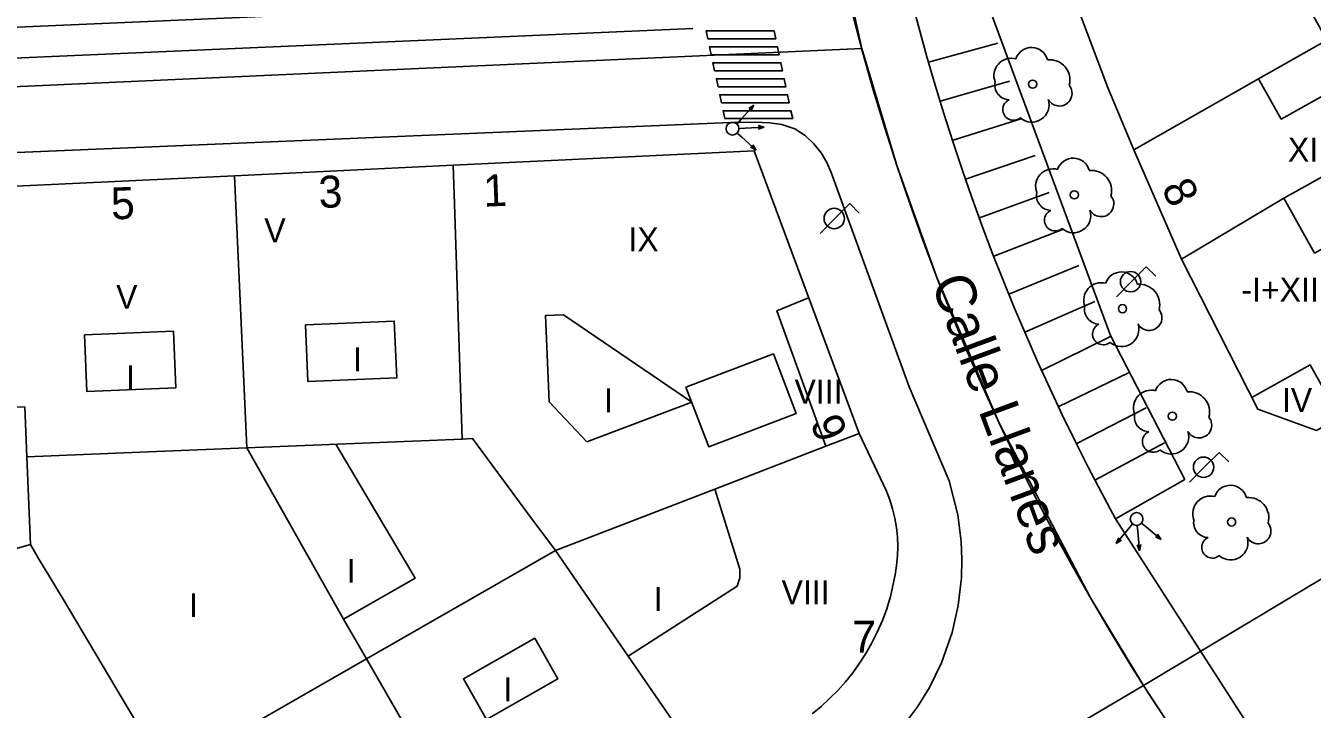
# Model space of a CAD drawing. Extents: x 282771 to 285132, y 4823109 to 4825496.
# Drawn here: x 284412.8 to 284493.3, y 4824178.7 to 4824221.5 of the extents above; entities that cross this region are included whole.
import ezdxf

# ---------------------------------------------------------------- set-up
doc = ezdxf.new("R2010")
doc.units = 0
for name, color, linetype in [('ACERA-BORDILLO', 7, 'Continuous'), ('APARCAMIENTO', 7, 'Continuous'), ('ARBOL', 7, 'Continuous'), ('CALLE-EJE', 7, 'Continuous'), ('CALLE-TEXTO', 7, 'Continuous'), ('EDIFICIO', 7, 'Continuous'), ('FAROLA', 7, 'Continuous'), ('INTERIOR-EDIFICIO', 7, 'Continuous'), ('MEDIANERA', 7, 'Continuous'), ('NUM-LOCAL', 7, 'Continuous'), ('NUM-PORTAL', 7, 'Continuous'), ('PASO-PEATONES', 7, 'Continuous'), ('SEMAFORO', 7, 'Continuous'), ('SENAL-VIARIA', 7, 'Continuous'), ('TXT-ALTURA-EDIFICIO', 7, 'Continuous')]:
    doc.layers.add(name, color=color, linetype=linetype)

msp = doc.modelspace()

# ---------------------------------------------------------------- linework, layer by layer
at = {"layer": 'ACERA-BORDILLO'}
for points in [[(284306.3, 4824216.805), (284454.46, 4824223.268), (284456.677, 4824223.41), (284457.808, 4824223.842), (284458.793, 4824224.784), (284459.143, 4824225.71), (284459.321, 4824226.867), (284459.233, 4824227.976), (284456.68, 4824247.539), (284456.535, 4824248.312), (284456.341, 4824249.066), (284455.997, 4824249.929), (284455.63, 4824250.575), (284455.113, 4824251.071), (284454.574, 4824251.524), (284453.885, 4824251.934), (284453.088, 4824252.322), (284452.01, 4824252.667), (284451.213, 4824252.882), (284450.437, 4824253.033), (284448.557, 4824253.04), (284313.43, 4824248.005)], [(284468.389, 4824246.839), (284472.613, 4824223.937), (284480.688, 4824202.094), (284485.345, 4824193.088), (284481.014, 4824190.623), (284492.134, 4824173.311), (284496.444, 4824175.883)], [(284467.614, 4824177.511), (284468.621, 4824178.839), (284469.358, 4824180.049), (284470.109, 4824181.596), (284470.782, 4824183.505), (284471.165, 4824185.202), (284471.365, 4824186.923), (284471.397, 4824188.07), (284471.339, 4824189.204), (284471.132, 4824190.874), (284470.597, 4824192.99), (284468.096, 4824198.892), (284463.204, 4824212.318), (284462.939, 4824212.939), (284462.586, 4824213.548), (284462.121, 4824214.115), (284461.572, 4824214.628), (284460.933, 4824215.047), (284460.112, 4824215.322), (284459.377, 4824215.432), (284458.431, 4824215.465), (284456.929, 4824215.439), (284311.411, 4824209.323)]]:
    msp.add_lwpolyline(points, dxfattribs=at)
at = {"layer": 'APARCAMIENTO'}
for points in [[(284469.294, 4824219.233), (284473.634, 4824220.403)], [(284470.034, 4824216.773), (284474.374, 4824218.043)], [(284470.844, 4824214.333), (284475.164, 4824215.703)], [(284471.624, 4824211.893), (284475.984, 4824213.373)], [(284472.494, 4824209.473), (284476.854, 4824211.063)], [(284473.394, 4824207.073), (284477.754, 4824208.763)], [(284474.334, 4824204.683), (284478.714, 4824206.483)], [(284475.324, 4824202.313), (284479.704, 4824204.223)], [(284476.324, 4824199.883), (284480.704, 4824202.033)], [(284477.424, 4824197.633), (284481.814, 4824199.763)], [(284478.554, 4824195.323), (284482.924, 4824197.563)], [(284479.724, 4824193.033), (284484.074, 4824195.383)]]:
    msp.add_lwpolyline(points, dxfattribs=at)
at = {"layer": 'ARBOL'}
for centre in [(284475.824, 4824217.843), (284478.434, 4824210.913), (284481.444, 4824203.783), (284484.564, 4824197.053), (284488.274, 4824190.423)]:
    msp.add_circle(centre, 0.255, dxfattribs=at)
for centre, radius, start, end in [((284475.754, 4824219.103), 1.038, 15.64228, 161.38435), ((284474.494, 4824218.373), 1.097, 75.4318, 200.55608), ((284476.884, 4824218.103), 1.272, 345.03273, 95.79925), ((284474.384, 4824217.803), 0.935, 168.59898, 268.13236), ((284477.494, 4824217.273), 0.797, 208.96246, 38.99103), ((284474.624, 4824216.253), 0.672, 113.73672, 309.4725), ((284475.764, 4824216.553), 1.086, 228.95447, 17.92796), ((284478.364, 4824212.173), 1.038, 15.64228, 161.38435), ((284477.104, 4824211.443), 1.097, 75.4318, 200.55608), ((284479.494, 4824211.173), 1.272, 345.03273, 95.79925), ((284476.994, 4824210.873), 0.935, 168.59898, 268.13236), ((284480.104, 4824210.343), 0.797, 208.96246, 38.99103), ((284477.234, 4824209.323), 0.672, 113.73672, 309.4725), ((284478.374, 4824209.623), 1.086, 228.95447, 17.92796), ((284480.114, 4824204.313), 1.097, 75.4318, 200.55608), ((284481.374, 4824205.043), 1.038, 15.64228, 161.38435), ((284482.504, 4824204.043), 1.272, 345.03273, 95.79925), ((284480.004, 4824203.743), 0.935, 168.59898, 268.13236), ((284483.114, 4824203.213), 0.797, 208.96246, 38.99103), ((284480.244, 4824202.193), 0.672, 113.73672, 309.4725), ((284481.384, 4824202.493), 1.086, 228.95447, 17.92796), ((284484.494, 4824198.313), 1.038, 15.64228, 161.38435), ((284483.234, 4824197.583), 1.097, 75.4318, 200.55608), ((284485.624, 4824197.313), 1.272, 345.03273, 95.79925), ((284483.124, 4824197.013), 0.935, 168.59898, 268.13236), ((284486.234, 4824196.483), 0.797, 208.96246, 38.99103), ((284483.364, 4824195.463), 0.672, 113.73672, 309.4725), ((284484.504, 4824195.763), 1.086, 228.95447, 17.92796), ((284488.204, 4824191.683), 1.038, 15.64228, 161.38435), ((284486.944, 4824190.953), 1.097, 75.4318, 200.55608), ((284489.334, 4824190.683), 1.272, 345.03273, 95.79925), ((284486.834, 4824190.383), 0.935, 168.59898, 268.13236), ((284489.944, 4824189.853), 0.797, 208.96246, 38.99103), ((284487.074, 4824188.833), 0.672, 113.73672, 309.4725), ((284488.214, 4824189.133), 1.086, 228.95447, 17.92796)]:
    msp.add_arc(centre, radius, start, end, dxfattribs=at)
at = {"layer": 'CALLE-EJE'}
for points in [[(284465.175, 4824219.878), (284462.004, 4824234.351), (284460.587, 4824245.644), (284458.501, 4824260.827)], [(284392.095, 4824216.773), (284465.119, 4824220.089)], [(284482.768, 4824180.181), (284479.436, 4824185.664), (284473.725, 4824196.621), (284469.829, 4824205.744), (284467.319, 4824212.755), (284465.119, 4824220.089)], [(284524.907, 4824205.451), (284482.768, 4824180.181)], [(284482.768, 4824180.181), (284411.365, 4824137.964)], [(284533.938, 4824128.086), (284530.146, 4824132.584), (284513.785, 4824145.424), (284508.886, 4824149.574), (284504.172, 4824153.942), (284497.475, 4824160.872), (284493.28, 4824165.725), (284488.824, 4824171.41), (284484.877, 4824176.962), (284482.768, 4824180.181)]]:
    msp.add_lwpolyline(points, dxfattribs=at)
at = {"layer": 'EDIFICIO'}
for points in [[(284485.144, 4824206.893), (284482.154, 4824213.733), (284480.514, 4824217.673), (284478.014, 4824224.293), (284476.054, 4824230.363), (284474.774, 4824235.413), (284473.684, 4824241.062), (284472.574, 4824248.622), (284474.454, 4824251.242), (284501.653, 4824252.161), (284502.352, 4824252.123), (284503.07, 4824251.952), (284503.768, 4824251.639), (284504.405, 4824251.189), (284504.942, 4824250.624), (284505.353, 4824249.978), (284505.625, 4824249.292), (284505.763, 4824248.606)], [(284505.763, 4824248.606), (284505.784, 4824248.422), (284507.224, 4824238.873), (284508.584, 4824233.953), (284509.924, 4824230.203), (284510.154, 4824229.643), (284511.704, 4824225.953), (284513.064, 4824223.173), (284517.874, 4824213.423), (284515.984, 4824208.703), (284493.594, 4824196.163), (284489.914, 4824197.493), (284485.144, 4824206.893)], [(284412.185, 4824211.463), (284425.865, 4824212.113), (284439.545, 4824212.763), (284458.384, 4824213.663), (284464.954, 4824195.973), (284466.664, 4824192.363), (284466.874, 4824191.813), (284467.054, 4824191.243), (284467.194, 4824190.663), (284467.294, 4824190.073), (284467.354, 4824189.483), (284467.374, 4824188.883), (284467.364, 4824188.293), (284467.304, 4824187.693), (284467.214, 4824187.113), (284467.084, 4824186.533), (284466.914, 4824185.763), (284466.694, 4824184.993), (284466.414, 4824184.243), (284466.094, 4824183.513), (284465.734, 4824182.813), (284465.374, 4824182.183), (284464.984, 4824181.573), (284464.564, 4824180.983), (284464.104, 4824180.413), (284463.624, 4824179.873), (284463.114, 4824179.363), (284462.574, 4824178.873), (284462.014, 4824178.413)]]:
    msp.add_lwpolyline(points, dxfattribs=at)
at = {"layer": 'FAROLA'}
for p, q in [((284464.381, 4824210.362), (284463.441, 4824209.432)), ((284464.971, 4824209.772), (284464.381, 4824210.362)), ((284463.441, 4824209.432), (284462.511, 4824208.492)), ((284482.934, 4824206.403), (284481.994, 4824205.473)), ((284483.524, 4824205.813), (284482.934, 4824206.403)), ((284481.994, 4824205.473), (284481.064, 4824204.533)), ((284487.503, 4824194.78), (284486.563, 4824193.85)), ((284488.093, 4824194.19), (284487.503, 4824194.78)), ((284486.563, 4824193.85), (284485.633, 4824192.91))]:
    msp.add_line(p, q, dxfattribs=at)
for centre, radius in [((284463.401, 4824209.432), 0.638), ((284481.954, 4824205.473), 0.637), ((284486.523, 4824193.85), 0.637)]:
    msp.add_circle(centre, radius, dxfattribs=at)
at = {"layer": 'INTERIOR-EDIFICIO'}
msp.add_line((284445.945, 4824188.633), (284455.923, 4824192.486), dxfattribs=at)
for points in [[(284499.384, 4824220.143), (284502.724, 4824222.023), (284501.27, 4824224.595), (284500.428, 4824224.116), (284498.194, 4824227.903), (284492.054, 4824224.563), (284494.24, 4824220.6), (284489.962, 4824218.169), (284491.384, 4824215.653), (284499.384, 4824220.143)], [(284494.884, 4824212.563), (284496.004, 4824210.543), (284496.804, 4824209.123), (284493.464, 4824207.263), (284491.544, 4824210.713), (284494.884, 4824212.563)], [(284430.295, 4824202.763), (284430.455, 4824199.213), (284436.025, 4824199.453), (284435.865, 4824203.003), (284430.295, 4824202.763)], [(284447.915, 4824195.443), (284445.555, 4824197.953), (284445.335, 4824203.363), (284446.445, 4824203.403), (284454.483, 4824197.93), (284447.915, 4824195.443)], [(284416.465, 4824202.143), (284416.625, 4824198.593), (284422.195, 4824198.833), (284422.035, 4824202.383), (284416.465, 4824202.143)], [(284329.166, 4824178.393), (284327.586, 4824182.853), (284333.264, 4824184.726), (284333.886, 4824182.783), (284348.106, 4824183.393), (284358.975, 4824183.863), (284372.205, 4824186.753), (284371.238, 4824191.143), (284370.905, 4824192.653), (284382.757, 4824193.193), (284397.794, 4824193.9), (284397.665, 4824197.043), (284412.731, 4824197.633), (284412.855, 4824194.503), (284419.965, 4824194.793), (284426.625, 4824195.063), (284440.115, 4824195.613), (284440.765, 4824195.643), (284444.225, 4824190.953), (284445.945, 4824188.633)], [(284455.923, 4824192.486), (284457.484, 4824187.473), (284457.494, 4824186.923), (284457.334, 4824186.403), (284450.495, 4824182.02), (284445.945, 4824188.633)], [(284445.945, 4824188.633), (284434.123, 4824181.848)], [(284441.625, 4824178.053), (284440.185, 4824180.603), (284444.655, 4824183.143), (284446.096, 4824180.591), (284441.625, 4824178.053)], [(284434.123, 4824181.848), (284421.624, 4824174.673)]]:
    msp.add_lwpolyline(points, dxfattribs=at)
at = {"layer": 'MEDIANERA'}
for points in [[(284482.154, 4824213.733), (284489.962, 4824218.169)], [(284440.115, 4824195.613), (284439.625, 4824210.343), (284439.545, 4824212.763)], [(284432.692, 4824184.337), (284426.625, 4824195.063), (284425.865, 4824212.113)], [(284491.544, 4824210.713), (284485.144, 4824206.893)], [(284461.784, 4824204.463), (284459.814, 4824203.653), (284462.884, 4824195.174)], [(284454.102, 4824198.858), (284455.544, 4824195.133), (284461.014, 4824197.223), (284459.594, 4824200.953), (284454.115, 4824198.863)], [(284489.549, 4824198.213), (284493.184, 4824200.263), (284495.024, 4824196.964)], [(284462.884, 4824195.174), (284464.954, 4824195.973)], [(284432.205, 4824195.293), (284437.175, 4824186.913), (284432.692, 4824184.337)], [(284455.923, 4824192.486), (284462.884, 4824195.174)], [(284413.085, 4824189.023), (284412.855, 4824194.503)], [(284398.285, 4824184.813), (284398.955, 4824185.003), (284407.975, 4824187.563), (284413.085, 4824189.023)], [(284413.085, 4824189.023), (284413.595, 4824188.143), (284415.065, 4824185.683), (284420.145, 4824177.153), (284421.467, 4824174.935)], [(284432.692, 4824184.337), (284434.123, 4824181.848), (284442.585, 4824167.123)], [(284450.495, 4824182.02), (284455.585, 4824174.623)]]:
    msp.add_lwpolyline(points, dxfattribs=at)
at = {"layer": 'PASO-PEATONES'}
for points in [[(284455.494, 4824220.685), (284455.388, 4824221.185), (284459.637, 4824221.185), (284459.743, 4824220.685)], [(284455.705, 4824219.685), (284455.6, 4824220.185), (284459.849, 4824220.185), (284459.954, 4824219.685)], [(284455.917, 4824218.685), (284455.811, 4824219.185), (284460.06, 4824219.185), (284460.166, 4824218.685)], [(284456.128, 4824217.685), (284456.022, 4824218.185), (284460.271, 4824218.185), (284460.377, 4824217.685)], [(284456.34, 4824216.685), (284456.234, 4824217.185), (284460.483, 4824217.185), (284460.589, 4824216.685)], [(284456.551, 4824215.685), (284456.445, 4824216.185), (284460.694, 4824216.185), (284460.8, 4824215.685)]]:
    msp.add_lwpolyline(points, close=True, dxfattribs=at)
at = {"layer": 'SEMAFORO'}
for p, q in [((284458.376, 4824216.536), (284457.571, 4824215.646)), ((284458.047, 4824216.321), (284458.376, 4824216.536)), ((284458.376, 4824216.536), (284458.195, 4824216.187)), ((284457.571, 4824215.646), (284457.303, 4824215.349)), ((284457.43, 4824215.073), (284457.825, 4824215.092)), ((284457.825, 4824215.092), (284459.026, 4824215.153)), ((284458.639, 4824215.247), (284459.026, 4824215.153)), ((284458.65, 4824215.021), (284459.026, 4824215.153)), ((284457.331, 4824214.784), (284457.628, 4824214.516)), ((284457.628, 4824214.516), (284458.518, 4824213.711)), ((284458.169, 4824213.892), (284458.518, 4824213.711)), ((284458.303, 4824214.04), (284458.518, 4824213.711)), ((284482.073, 4824190.299), (284481.819, 4824189.99)), ((284482.366, 4824190.213), (284482.403, 4824189.819)), ((284482.945, 4824190.098), (284482.636, 4824190.352)), ((284483.87, 4824189.333), (284482.945, 4824190.098)), ((284481.819, 4824189.99), (284481.054, 4824189.065)), ((284481.219, 4824189.422), (284481.054, 4824189.065)), ((284481.374, 4824189.294), (284481.054, 4824189.065)), ((284482.403, 4824189.819), (284482.517, 4824188.622)), ((284483.87, 4824189.333), (284483.513, 4824189.498)), ((284483.641, 4824189.653), (284483.87, 4824189.333)), ((284482.368, 4824188.991), (284482.517, 4824188.622)), ((284482.594, 4824189.013), (284482.517, 4824188.622))]:
    msp.add_line(p, q, dxfattribs=at)
for centre in [(284457.034, 4824215.053), (284482.328, 4824190.607)]:
    msp.add_circle(centre, 0.4, dxfattribs=at)
at = {"layer": 'SENAL-VIARIA'}
for points in [[(284468.105, 4824210.436), (284467.319, 4824212.755), (284466.564, 4824215.118), (284465.849, 4824217.493), (284465.175, 4824219.878), (284464.542, 4824222.273), (284463.951, 4824224.676), (284463.402, 4824227.087), (284462.894, 4824229.503), (284462.429, 4824231.925), (284462.004, 4824234.351), (284461.622, 4824236.78), (284461.282, 4824239.21), (284460.983, 4824241.642), (284460.726, 4824244.073), (284460.587, 4824245.644)], [(284481.008, 4824190.614), (284480.144, 4824192.227), (284479.3, 4824193.852), (284478.476, 4824195.491), (284477.673, 4824197.142), (284476.89, 4824198.805), (284476.129, 4824200.479), (284475.388, 4824202.165), (284474.669, 4824203.862), (284473.972, 4824205.569), (284473.297, 4824207.286), (284472.644, 4824209.012), (284472.014, 4824210.748), (284471.406, 4824212.492), (284470.82, 4824214.245), (284470.258, 4824216.005), (284469.718, 4824217.773), (284469.202, 4824219.548), (284468.709, 4824221.329), (284468.24, 4824223.116)], [(284454.544, 4824221.327), (284309.34, 4824214.993)], [(284484.877, 4824176.962), (284484.629, 4824177.325), (284483.282, 4824179.371), (284481.967, 4824181.443), (284480.685, 4824183.541), (284479.436, 4824185.664), (284478.223, 4824187.811), (284477.044, 4824189.981), (284475.901, 4824192.173), (284474.795, 4824194.386), (284473.725, 4824196.621), (284472.694, 4824198.875), (284471.7, 4824201.147), (284470.745, 4824203.437), (284469.829, 4824205.744), (284468.952, 4824208.067), (284468.127, 4824210.372)]]:
    msp.add_lwpolyline(points, dxfattribs=at)

# ---------------------------------------------------------------- texts
at = {"layer": 'CALLE-TEXTO'}
msp.add_text('Calle Llanes', height=2.5, rotation=290.34405, dxfattribs=at).set_placement((284469.439, 4824205.434))
at = {"layer": 'NUM-LOCAL'}
msp.add_text('8', height=2, rotation=294.92615, dxfattribs=at).set_placement((284483.858, 4824211.355))
at = {"layer": 'NUM-PORTAL'}
for s, rotation, p in [('3', 2.27004, (284431.16, 4824210.085)), ('1', 2.27004, (284441.469, 4824210.17)), ('5', 2.27004, (284418.164, 4824209.365)), ('9', 291.80856, (284461.873, 4824196.649)), ('7', 0.00004, (284464.529, 4824182.238))]:
    msp.add_text(s, height=2, rotation=rotation, dxfattribs=at).set_placement(p)
at = {"layer": 'TXT-ALTURA-EDIFICIO'}
for s, p in [('XI', (284491.798, 4824212.993)), ('V', (284427.726, 4824207.933)), ('IX', (284450.518, 4824207.373)), ('-I+XII', (284488.886, 4824204.223)), ('V', (284418.452, 4824203.774)), ('I', (284433.274, 4824199.863)), ('I', (284419.074, 4824198.743)), ('VIII', (284460.914, 4824197.843)), ('I', (284448.993, 4824197.293)), ('IV', (284491.425, 4824197.313)), ('I', (284432.884, 4824186.613)), ('I', (284452.093, 4824184.853)), ('VIII', (284460.104, 4824185.273)), ('I', (284423.024, 4824184.463)), ('I', (284442.694, 4824179.193))]:
    msp.add_text(s, height=1.5, rotation=0.00004, dxfattribs=at).set_placement(p)

doc.saveas('drawing.dxf')
